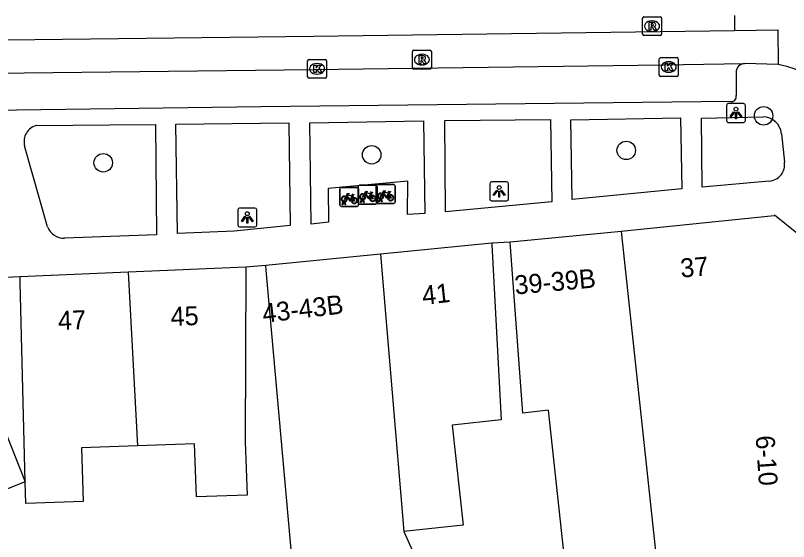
# Model space of a CAD drawing. Extents: x 159961 to 160856, y 382704 to 383353.
# Drawn here: x 160021.17 to 160062.11, y 383263.27 to 383291.12 of the extents above; entities that cross this region are included whole.
import ezdxf

# ---------------------------------------------------------------- set-up
doc = ezdxf.new("R2010")
doc.units = 0
for name, color, linetype in [('IMGEO_Boom', 7, 'Continuous'), ('IMGEO_Fietsenrek', 7, 'Continuous'), ('IMGEO_Kolk', 7, 'Continuous'), ('IMGEO_Lichtpunt', 7, 'Continuous'), ('IMGEO_Pand', 7, 'Continuous'), ('IMGEO_Pand_nummerreeks', 7, 'Continuous'), ('IMGEO_Rijbaan_lokaal_gesloten', 7, 'Continuous'), ('IMGEO_Rijbaan_lokaal_open', 7, 'Continuous'), ('IMGEO_Rioolput', 7, 'Continuous'), ('IMGEO_Voetpad_open', 7, 'Continuous')]:
    doc.layers.add(name, color=color, linetype=linetype)

msp = doc.modelspace()

# ---------------------------------------------------------------- linework, layer by layer
at = {"layer": 'IMGEO_Boom'}
for centre in [(160060.791, 383285.81), (160053.515, 383283.978), (160040.034, 383283.746), (160025.815, 383283.322)]:
    msp.add_circle(centre, 0.489, dxfattribs=at)
at = {"layer": 'IMGEO_Fietsenrek'}
for p, q in [((160038.344, 383281.093), (160038.344, 383281.934)), ((160038.344, 383281.934), (160038.344, 383281.093)), ((160038.419, 383282.018), (160039.26, 383282.018)), ((160039.26, 383282.018), (160038.419, 383282.018)), ((160039.322, 383281.211), (160039.322, 383282.052)), ((160039.322, 383282.052), (160039.322, 383281.211)), ((160039.344, 383281.943), (160039.344, 383281.102)), ((160039.344, 383281.102), (160039.344, 383281.943)), ((160039.397, 383282.136), (160040.238, 383282.136)), ((160040.238, 383282.136), (160039.397, 383282.136)), ((160040.275, 383281.246), (160040.275, 383282.087)), ((160040.275, 383282.087), (160040.275, 383281.246)), ((160040.322, 383282.061), (160040.322, 383281.22)), ((160040.322, 383281.22), (160040.322, 383282.061)), ((160040.35, 383282.171), (160041.191, 383282.171)), ((160041.191, 383282.171), (160040.35, 383282.171)), ((160041.275, 383282.096), (160041.275, 383281.255)), ((160041.275, 383281.255), (160041.275, 383282.096)), ((160039.031, 383281.567), (160039.067, 383281.472)), ((160040.009, 383281.685), (160040.045, 383281.59)), ((160040.402, 383281.255), (160040.441, 383281.415)), ((160040.513, 383281.427), (160040.512, 383281.431)), ((160040.544, 383281.438), (160040.545, 383281.431)), ((160040.962, 383281.72), (160040.998, 383281.625)), ((160039.269, 383281.018), (160038.428, 383281.018)), ((160038.428, 383281.018), (160039.269, 383281.018)), ((160038.471, 383281.102), (160038.51, 383281.262)), ((160038.505, 383281.102), (160038.471, 383281.102)), ((160038.54, 383281.25), (160038.505, 383281.102)), ((160038.582, 383281.274), (160038.581, 383281.278)), ((160038.623, 383281.102), (160038.589, 383281.244)), ((160038.613, 383281.285), (160038.614, 383281.278)), ((160038.621, 383281.248), (160038.656, 383281.102)), ((160038.656, 383281.102), (160038.623, 383281.102)), ((160040.247, 383281.136), (160039.406, 383281.136)), ((160039.406, 383281.136), (160040.247, 383281.136)), ((160039.449, 383281.22), (160039.488, 383281.38)), ((160039.483, 383281.22), (160039.449, 383281.22)), ((160039.518, 383281.368), (160039.483, 383281.22)), ((160039.56, 383281.392), (160039.559, 383281.396)), ((160039.601, 383281.22), (160039.567, 383281.362)), ((160039.591, 383281.403), (160039.592, 383281.396)), ((160039.599, 383281.366), (160039.634, 383281.22)), ((160039.634, 383281.22), (160039.601, 383281.22)), ((160041.2, 383281.171), (160040.359, 383281.171)), ((160040.359, 383281.171), (160041.2, 383281.171)), ((160040.436, 383281.255), (160040.402, 383281.255)), ((160040.471, 383281.403), (160040.436, 383281.255)), ((160040.554, 383281.255), (160040.52, 383281.397)), ((160040.552, 383281.401), (160040.587, 383281.255)), ((160040.587, 383281.255), (160040.554, 383281.255))]:
    msp.add_line(p, q, dxfattribs=at)
for points in [[(160039.635, 383281.662), (160039.73, 383281.826), (160039.816, 383281.812), (160039.818, 383281.803), (160039.762, 383281.792), (160039.735, 383281.747), (160039.991, 383281.706)], [(160040.588, 383281.697), (160040.683, 383281.861), (160040.769, 383281.847), (160040.771, 383281.838), (160040.715, 383281.827), (160040.688, 383281.782), (160040.944, 383281.741)], [(160038.678, 383281.492), (160038.626, 383281.402), (160038.586, 383281.377), (160038.587, 383281.424), (160038.642, 383281.518)], [(160038.657, 383281.544), (160038.752, 383281.708), (160038.838, 383281.694), (160038.84, 383281.685), (160038.784, 383281.674), (160038.757, 383281.629), (160039.013, 383281.588)], [(160038.953, 383281.3), (160038.903, 383281.3), (160038.712, 383281.551), (160038.693, 383281.519)], [(160039, 383281.563), (160038.743, 383281.604), (160038.726, 383281.575), (160038.893, 383281.355), (160039, 383281.563)], [(160039.048, 383281.465), (160039.018, 383281.542), (160038.909, 383281.324), (160038.952, 383281.324)], [(160038.982, 383281.324), (160039.102, 383281.323), (160039.058, 383281.437)], [(160039.078, 383281.444), (160039.133, 383281.299), (160038.983, 383281.299)], [(160039.013, 383281.588), (160039.038, 383281.637), (160039.032, 383281.641), (160039.009, 383281.645), (160038.997, 383281.652), (160038.996, 383281.655), (160038.998, 383281.66), (160039.093, 383281.645), (160039.095, 383281.635), (160039.085, 383281.622), (160039.073, 383281.616), (160039.059, 383281.622), (160039.031, 383281.567)], [(160039.656, 383281.61), (160039.604, 383281.52), (160039.564, 383281.495), (160039.565, 383281.542), (160039.62, 383281.636)], [(160039.931, 383281.418), (160039.881, 383281.418), (160039.69, 383281.669), (160039.671, 383281.637)], [(160039.978, 383281.681), (160039.721, 383281.722), (160039.704, 383281.693), (160039.871, 383281.473), (160039.978, 383281.681)], [(160040.026, 383281.583), (160039.996, 383281.66), (160039.887, 383281.442), (160039.93, 383281.442)], [(160039.96, 383281.442), (160040.08, 383281.441), (160040.036, 383281.555)], [(160040.056, 383281.562), (160040.111, 383281.417), (160039.961, 383281.417)], [(160039.991, 383281.706), (160040.016, 383281.755), (160040.01, 383281.759), (160039.987, 383281.763), (160039.975, 383281.77), (160039.974, 383281.773), (160039.976, 383281.778), (160040.071, 383281.763), (160040.073, 383281.753), (160040.063, 383281.74), (160040.051, 383281.734), (160040.037, 383281.74), (160040.009, 383281.685)], [(160040.609, 383281.645), (160040.557, 383281.555), (160040.517, 383281.53), (160040.518, 383281.577), (160040.573, 383281.671)], [(160040.884, 383281.453), (160040.834, 383281.453), (160040.643, 383281.704), (160040.624, 383281.672)], [(160040.931, 383281.716), (160040.674, 383281.757), (160040.657, 383281.728), (160040.824, 383281.508), (160040.931, 383281.716)], [(160040.979, 383281.618), (160040.949, 383281.695), (160040.84, 383281.477), (160040.883, 383281.477)], [(160040.913, 383281.477), (160041.033, 383281.476), (160040.989, 383281.59)], [(160041.009, 383281.597), (160041.064, 383281.452), (160040.914, 383281.452)], [(160040.944, 383281.741), (160040.969, 383281.79), (160040.963, 383281.794), (160040.94, 383281.798), (160040.928, 383281.805), (160040.927, 383281.808), (160040.929, 383281.813), (160041.024, 383281.798), (160041.026, 383281.788), (160041.016, 383281.775), (160041.004, 383281.769), (160040.99, 383281.775), (160040.962, 383281.72)]]:
    msp.add_lwpolyline(points, dxfattribs=at)
for centre, radius, start, end in [((160038.422, 383281.94), 0.0779, 92.4484, 184.2845), ((160038.422, 383281.94), 0.0779, 92.4484, 184.2845), ((160039.266, 383281.94), 0.0779, 2.4484, 94.2845), ((160039.266, 383281.94), 0.0779, 2.4484, 94.2845), ((160039.4, 383282.058), 0.0779, 92.4484, 184.2845), ((160039.4, 383282.058), 0.0779, 92.4484, 184.2845), ((160040.244, 383282.058), 0.0779, 2.4484, 94.2845), ((160040.244, 383282.058), 0.0779, 2.4484, 94.2845), ((160040.353, 383282.093), 0.0779, 92.4484, 184.2845), ((160040.353, 383282.093), 0.0779, 92.4484, 184.2845), ((160041.197, 383282.093), 0.0779, 2.4484, 94.2845), ((160041.197, 383282.093), 0.0779, 2.4484, 94.2845), ((160038.584, 383281.403), 0.159, 62.6766, 242.1369), ((160038.584, 383281.403), 0.129, 63.3192, 238.903), ((160038.584, 383281.403), 0.129, 283.6043, 43.4302), ((160038.584, 383281.403), 0.159, 283.5766, 46.6042), ((160039.111, 383281.319), 0.159, 113.3408, 178.3217), ((160039.111, 383281.319), 0.159, 187.0065, 105.7708), ((160039.111, 383281.319), 0.129, 113.923, 177.9556), ((160039.111, 383281.319), 0.129, 188.6715, 104.5883), ((160039.562, 383281.521), 0.159, 62.6766, 242.1369), ((160039.562, 383281.521), 0.129, 63.3192, 238.903), ((160039.542, 383281.392), 0.0499, 12.8025, 158.6934), ((160039.562, 383281.521), 0.129, 283.6043, 43.4302), ((160039.562, 383281.521), 0.159, 283.5766, 46.6042), ((160040.089, 383281.437), 0.159, 113.3408, 178.3217), ((160040.089, 383281.437), 0.159, 187.0065, 105.7708), ((160040.089, 383281.437), 0.129, 113.923, 177.9556), ((160040.089, 383281.437), 0.129, 188.6715, 104.5883), ((160040.515, 383281.556), 0.159, 62.6766, 242.1369), ((160040.515, 383281.556), 0.129, 63.3192, 238.903), ((160040.495, 383281.427), 0.0499, 12.8025, 158.6934), ((160040.495, 383281.427), 0.0174, 12.8025, 163.4502), ((160040.515, 383281.556), 0.129, 253.415, 269.0204), ((160040.515, 383281.556), 0.129, 283.6043, 43.4302), ((160040.515, 383281.556), 0.159, 283.5766, 46.6042), ((160041.042, 383281.472), 0.159, 113.3408, 178.3217), ((160041.042, 383281.472), 0.159, 187.0065, 105.7708), ((160041.042, 383281.472), 0.129, 113.923, 177.9556), ((160041.042, 383281.472), 0.129, 188.6715, 104.5883), ((160038.422, 383281.096), 0.0779, 182.4484, 274.2845), ((160038.422, 383281.096), 0.0779, 182.4484, 274.2845), ((160038.564, 383281.274), 0.0499, 12.8025, 158.6934), ((160038.584, 383281.403), 0.159, 253.9967, 271.7867), ((160038.564, 383281.274), 0.0174, 12.8025, 163.4502), ((160038.584, 383281.403), 0.129, 253.415, 269.0204), ((160039.266, 383281.096), 0.0779, 272.4484, 4.2845), ((160039.266, 383281.096), 0.0779, 272.4484, 4.2845), ((160039.4, 383281.214), 0.0779, 182.4484, 274.2845), ((160039.4, 383281.214), 0.0779, 182.4484, 274.2845), ((160039.562, 383281.521), 0.159, 253.9967, 271.7867), ((160039.542, 383281.392), 0.0174, 12.8025, 163.4502), ((160039.562, 383281.521), 0.129, 253.415, 269.0204), ((160040.244, 383281.214), 0.0779, 272.4484, 4.2845), ((160040.244, 383281.214), 0.0779, 272.4484, 4.2845), ((160040.353, 383281.249), 0.0779, 182.4484, 274.2845), ((160040.353, 383281.249), 0.0779, 182.4484, 274.2845), ((160040.515, 383281.556), 0.159, 253.9967, 271.7867), ((160041.197, 383281.249), 0.0779, 272.4484, 4.2845), ((160041.197, 383281.249), 0.0779, 272.4484, 4.2845)]:
    msp.add_arc(centre, radius, start, end, dxfattribs=at)
at = {"layer": 'IMGEO_Kolk'}
for p, q in [((160036.717, 383288.796), (160037.569, 383288.796)), ((160055.264, 383287.967), (160055.264, 383288.819)), ((160055.339, 383288.893), (160056.191, 383288.893)), ((160056.265, 383288.819), (160056.265, 383287.967)), ((160036.642, 383287.87), (160036.642, 383288.722)), ((160037.13, 383288.576), (160037.155, 383288.576)), ((160037.643, 383288.722), (160037.643, 383287.87)), ((160055.752, 383288.673), (160055.777, 383288.673)), ((160037.153, 383288.016), (160037.128, 383288.016)), ((160055.775, 383288.113), (160055.75, 383288.113)), ((160037.569, 383287.796), (160036.717, 383287.796)), ((160056.191, 383287.893), (160055.339, 383287.893))]:
    msp.add_line(p, q, dxfattribs=at)
for points in [[(160036.717, 383288.796), (160037.569, 383288.796)], [(160055.264, 383287.967), (160055.264, 383288.819)], [(160055.339, 383288.893), (160056.191, 383288.893)], [(160056.265, 383288.819), (160056.265, 383287.967)], [(160036.642, 383287.87), (160036.642, 383288.722)], [(160036.963, 383288.496), (160037.086, 383288.496), (160037.086, 383288.345), (160037.216, 383288.496), (160037.38, 383288.496), (160037.234, 383288.345), (160037.387, 383288.096), (160037.235, 383288.096), (160037.15, 383288.26), (160037.086, 383288.193), (160037.086, 383288.096), (160036.963, 383288.096), (160036.963, 383288.496)], [(160037.643, 383288.722), (160037.643, 383287.87)], [(160055.585, 383288.593), (160055.708, 383288.593), (160055.708, 383288.442), (160055.838, 383288.593), (160056.002, 383288.593), (160055.856, 383288.442), (160056.009, 383288.193), (160055.857, 383288.193), (160055.772, 383288.357), (160055.708, 383288.29), (160055.708, 383288.193), (160055.585, 383288.193), (160055.585, 383288.593)], [(160037.569, 383287.796), (160036.717, 383287.796)], [(160056.191, 383287.893), (160055.339, 383287.893)]]:
    msp.add_lwpolyline(points, dxfattribs=at)
for centre, start, end in [((160036.719, 383288.72), 91.552, 178.448), ((160036.719, 383288.72), 91.552, 178.448), ((160037.567, 383288.72), 1.552, 88.448), ((160037.567, 383288.72), 1.552, 88.448), ((160055.341, 383288.817), 91.552, 178.448), ((160055.341, 383288.817), 91.552, 178.448), ((160056.189, 383288.817), 1.552, 88.448), ((160056.189, 383288.817), 1.552, 88.448), ((160055.341, 383287.969), 181.552, 268.448), ((160055.341, 383287.969), 181.552, 268.448), ((160056.189, 383287.969), 271.552, 358.448), ((160056.189, 383287.969), 271.552, 358.448), ((160036.719, 383287.872), 181.552, 268.448), ((160036.719, 383287.872), 181.552, 268.448), ((160037.567, 383287.872), 271.552, 358.448), ((160037.567, 383287.872), 271.552, 358.448)]:
    msp.add_arc(centre, 0.0765, start, end, dxfattribs=at)
for centre, major_axis, ratio, start_param, end_param in [((160037.129, 383288.296), (-0.387, 0.002), 0.722429, 4.712389, 7.853982), ((160037.154, 383288.296), (-0.39, 0.002), 0.717154, 1.570796, 4.712389), ((160055.751, 383288.393), (-0.387, 0.002), 0.722429, 4.712389, 7.853982), ((160055.776, 383288.393), (-0.39, 0.002), 0.717154, 1.570796, 4.712389)]:
    msp.add_ellipse(centre, major_axis=major_axis, ratio=ratio, start_param=start_param, end_param=end_param, dxfattribs=at)
at = {"layer": 'IMGEO_Lichtpunt'}
for p, q in [((160058.828, 383286.365), (160058.828, 383285.558)), ((160058.828, 383286.365), (160058.828, 383285.558)), ((160059.73, 383286.46), (160058.922, 383286.46)), ((160059.73, 383286.46), (160058.922, 383286.46)), ((160059.824, 383285.558), (160059.824, 383286.365)), ((160059.824, 383285.558), (160059.824, 383286.365)), ((160058.922, 383285.464), (160059.73, 383285.464)), ((160058.922, 383285.464), (160059.73, 383285.464)), ((160047.189, 383282.307), (160046.381, 383282.307)), ((160047.189, 383282.307), (160046.381, 383282.307)), ((160046.287, 383282.212), (160046.287, 383281.405)), ((160046.287, 383282.212), (160046.287, 383281.405)), ((160047.283, 383281.405), (160047.283, 383282.212)), ((160047.283, 383281.405), (160047.283, 383282.212)), ((160046.381, 383281.311), (160047.189, 383281.311)), ((160046.381, 383281.311), (160047.189, 383281.311)), ((160032.948, 383280.831), (160032.948, 383280.024)), ((160032.948, 383280.831), (160032.948, 383280.024)), ((160033.85, 383280.926), (160033.042, 383280.926)), ((160033.85, 383280.926), (160033.042, 383280.926)), ((160033.944, 383280.024), (160033.944, 383280.831)), ((160033.944, 383280.024), (160033.944, 383280.831)), ((160033.042, 383279.93), (160033.85, 383279.93)), ((160033.042, 383279.93), (160033.85, 383279.93))]:
    msp.add_line(p, q, dxfattribs=at)
for points in [[(160059.202, 383286.029), (160059.241, 383286.001), (160059.053, 383285.739), (160059.015, 383285.766), (160059.202, 383286.029)], [(160059.304, 383285.981), (160059.351, 383285.981), (160059.351, 383285.659), (160059.304, 383285.659), (160059.304, 383285.981)], [(160059.414, 383286.001), (160059.452, 383286.028), (160059.639, 383285.766), (160059.6, 383285.738), (160059.414, 383286.001)], [(160046.661, 383281.876), (160046.7, 383281.848), (160046.512, 383281.586), (160046.474, 383281.613), (160046.661, 383281.876)], [(160046.763, 383281.828), (160046.81, 383281.828), (160046.81, 383281.506), (160046.763, 383281.506), (160046.763, 383281.828)], [(160046.873, 383281.848), (160046.911, 383281.875), (160047.098, 383281.613), (160047.059, 383281.585), (160046.873, 383281.848)], [(160033.322, 383280.495), (160033.361, 383280.467), (160033.173, 383280.205), (160033.135, 383280.232), (160033.322, 383280.495)], [(160033.424, 383280.447), (160033.471, 383280.447), (160033.471, 383280.125), (160033.424, 383280.125), (160033.424, 383280.447)], [(160033.534, 383280.467), (160033.572, 383280.494), (160033.759, 383280.232), (160033.72, 383280.204), (160033.534, 383280.467)]]:
    msp.add_lwpolyline(points, dxfattribs=at)
for centre in [(160059.327, 383286.163), (160046.786, 383282.01), (160033.447, 383280.629)]:
    msp.add_circle(centre, 0.0994, dxfattribs=at)
for centre, start, end in [((160058.922, 383286.365), 90, 180), ((160058.922, 383286.365), 90, 180), ((160059.73, 383286.365), 0, 90), ((160059.73, 383286.365), 0, 90), ((160058.922, 383285.558), 180, 270), ((160058.922, 383285.558), 180, 270), ((160059.73, 383285.558), 270, 0), ((160059.73, 383285.558), 270, 360), ((160046.381, 383282.212), 90, 180), ((160046.381, 383282.212), 90, 180), ((160047.189, 383282.212), 0, 90), ((160047.189, 383282.212), 0, 90), ((160046.381, 383281.405), 180, 270), ((160046.381, 383281.405), 180, 270), ((160047.189, 383281.405), 270, 0), ((160047.189, 383281.405), 270, 360), ((160033.042, 383280.831), 90, 180), ((160033.042, 383280.831), 90, 180), ((160033.85, 383280.831), 0, 90), ((160033.85, 383280.831), 0, 90), ((160033.042, 383280.024), 180, 270), ((160033.042, 383280.024), 180, 270), ((160033.85, 383280.024), 270, 0), ((160033.85, 383280.024), 270, 360)]:
    msp.add_arc(centre, 0.0946, start, end, dxfattribs=at)
at = {"layer": 'IMGEO_Pand'}
for points in [[(160062.543, 383279.597), (160061.373, 383280.559), (160061.342, 383280.521), (160053.242, 383279.684)], [(160053.242, 383279.684), (160052.517, 383279.609), (160047.368, 383279.124)], [(160053.242, 383279.684), (160056.017, 383253.898)], [(160046.395, 383279.069), (160040.495, 383278.49)], [(160046.395, 383279.069), (160046.392, 383278.999), (160046.889, 383269.71), (160044.3, 383269.424), (160044.883, 383264.141), (160041.745, 383263.795)], [(160056.017, 383253.898), (160051.209, 383253.408), (160049.395, 383270.222), (160048.043, 383270.074), (160047.391, 383278.876), (160047.368, 383279.124)], [(160040.495, 383278.49), (160034.427, 383277.894)], [(160040.495, 383278.49), (160041.745, 383263.795)], [(160033.368, 383277.799), (160027.145, 383277.532)], [(160033.368, 383277.799), (160033.361, 383277.75), (160033.333, 383268.553), (160033.433, 383265.73), (160030.748, 383265.634), (160030.648, 383268.439), (160027.633, 383268.331)], [(160043.484, 383252.16), (160038.602, 383251.781), (160038.03, 383254.521), (160035.818, 383262.243), (160034.451, 383277.646), (160034.427, 383277.894)], [(160027.145, 383277.532), (160021.414, 383277.287)], [(160027.145, 383277.532), (160027.633, 383268.331)], [(160021.685, 383266.426), (160021.414, 383276.968), (160021.414, 383277.287)], [(160021.685, 383266.426), (160018.699, 383265.242), (160017.72, 383267.709), (160020.707, 383268.893), (160021.685, 383266.426)], [(160027.633, 383268.331), (160024.66, 383268.225), (160024.761, 383265.387), (160021.726, 383265.279), (160021.685, 383266.426)], [(160041.745, 383263.795), (160042.73, 383261.604), (160042.76, 383261.226)]]:
    msp.add_lwpolyline(points, dxfattribs=at)
at = {"layer": 'IMGEO_Rijbaan_lokaal_gesloten'}
for points in [[(159997.814, 383289.529), (160008.881, 383289.691), (160036.947, 383290.034), (160059.258, 383290.327)], [(160059.258, 383290.327), (160061.542, 383290.365), (160061.559, 383288.528)], [(160013.952, 383287.999), (160036.94, 383288.267), (160055.475, 383288.504), (160059.777, 383288.576)], [(160061.559, 383288.528), (160059.777, 383288.576)]]:
    msp.add_lwpolyline(points, dxfattribs=at)
at = {"layer": 'IMGEO_Rijbaan_lokaal_open'}
msp.add_lwpolyline([(160059.246, 383291.123), (160059.258, 383290.327)], dxfattribs=at)
msp.add_arc((160060.667, 383283.366), 5.239, 0.2554, 80.1994, dxfattribs=at)
at = {"layer": 'IMGEO_Rioolput'}
for p, q in [((160054.381, 383290.13), (160054.381, 383290.982)), ((160054.456, 383291.056), (160055.308, 383291.056)), ((160054.869, 383290.836), (160054.894, 383290.836)), ((160055.382, 383290.982), (160055.382, 383290.13)), ((160055.308, 383290.056), (160054.456, 383290.056)), ((160054.892, 383290.276), (160054.867, 383290.276)), ((160042.194, 383288.36), (160042.194, 383289.212)), ((160042.269, 383289.286), (160043.121, 383289.286)), ((160043.195, 383289.212), (160043.195, 383288.36)), ((160042.682, 383289.066), (160042.707, 383289.066)), ((160042.705, 383288.506), (160042.68, 383288.506)), ((160043.121, 383288.286), (160042.269, 383288.286))]:
    msp.add_line(p, q, dxfattribs=at)
for points in [[(160054.381, 383290.13), (160054.381, 383290.982)], [(160054.456, 383291.056), (160055.308, 383291.056)], [(160055.382, 383290.982), (160055.382, 383290.13)], [(160054.97, 383290.754), (160054.718, 383290.756), (160054.718, 383290.356)], [(160054.718, 383290.356), (160054.842, 383290.356), (160054.842, 383290.518), (160054.853, 383290.518)], [(160054.896, 383290.675), (160054.842, 383290.675), (160054.842, 383290.594)], [(160054.842, 383290.594), (160054.894, 383290.594)], [(160054.9, 383290.489), (160054.971, 383290.356), (160055.111, 383290.356), (160055.046, 383290.482)], [(160055.308, 383290.056), (160054.456, 383290.056)], [(160042.194, 383288.36), (160042.194, 383289.212)], [(160042.269, 383289.286), (160043.121, 383289.286)], [(160043.195, 383289.212), (160043.195, 383288.36)], [(160042.783, 383288.984), (160042.531, 383288.986), (160042.531, 383288.586)], [(160042.709, 383288.905), (160042.655, 383288.905), (160042.655, 383288.824)], [(160042.655, 383288.824), (160042.707, 383288.824)], [(160042.531, 383288.586), (160042.655, 383288.586), (160042.655, 383288.748), (160042.666, 383288.748)], [(160042.713, 383288.719), (160042.784, 383288.586), (160042.924, 383288.586), (160042.859, 383288.712)], [(160043.121, 383288.286), (160042.269, 383288.286)]]:
    msp.add_lwpolyline(points, dxfattribs=at)
for centre, radius, start, end in [((160054.458, 383290.98), 0.0765, 91.552, 178.448), ((160054.458, 383290.98), 0.0765, 91.552, 178.448), ((160055.306, 383290.98), 0.0765, 1.552, 88.448), ((160055.306, 383290.98), 0.0765, 1.552, 88.448), ((160054.852, 383290.465), 0.0533, 26.0293, 88.6989), ((160054.878, 383290.783), 0.19, 274.7715, 282.9687), ((160054.902, 383290.579), 0.0964, 77.0061, 93.1865), ((160054.916, 383290.636), 0.0378, 276.6634, 79.6772), ((160054.969, 383290.644), 0.109, 350.3612, 89.416), ((160054.967, 383290.644), 0.112, 277.5842, 350.9817), ((160054.951, 383290.429), 0.108, 29.5134, 73.7905), ((160054.458, 383290.132), 0.0765, 181.552, 268.448), ((160054.458, 383290.132), 0.0765, 181.552, 268.448), ((160055.306, 383290.132), 0.0765, 271.552, 358.448), ((160055.306, 383290.132), 0.0765, 271.552, 358.448), ((160042.271, 383289.21), 0.0765, 91.552, 178.448), ((160042.271, 383289.21), 0.0765, 91.552, 178.448), ((160043.119, 383289.21), 0.0765, 1.552, 88.448), ((160043.119, 383289.21), 0.0765, 1.552, 88.448), ((160042.691, 383289.013), 0.19, 274.7715, 282.9687), ((160042.715, 383288.809), 0.0964, 77.0061, 93.1865), ((160042.729, 383288.866), 0.0378, 276.6634, 79.6772), ((160042.782, 383288.874), 0.109, 350.3612, 89.416), ((160042.78, 383288.874), 0.112, 277.5842, 350.9817), ((160042.665, 383288.695), 0.0533, 26.0293, 88.6989), ((160042.764, 383288.659), 0.108, 29.5134, 73.7905), ((160042.271, 383288.362), 0.0765, 181.552, 268.448), ((160042.271, 383288.362), 0.0765, 181.552, 268.448), ((160043.119, 383288.362), 0.0765, 271.552, 358.448), ((160043.119, 383288.362), 0.0765, 271.552, 358.448)]:
    msp.add_arc(centre, radius, start, end, dxfattribs=at)
for centre, major_axis, ratio, start_param, end_param in [((160054.868, 383290.556), (-0.387, 0.002), 0.722429, 4.712389, 7.853982), ((160054.893, 383290.556), (-0.39, 0.002), 0.717154, 1.570796, 4.712389), ((160042.681, 383288.786), (-0.387, 0.002), 0.722429, 4.712389, 7.853982), ((160042.706, 383288.786), (-0.39, 0.002), 0.717154, 1.570796, 4.712389)]:
    msp.add_ellipse(centre, major_axis=major_axis, ratio=ratio, start_param=start_param, end_param=end_param, dxfattribs=at)
at = {"layer": 'IMGEO_Voetpad_open'}
for points in [[(160059.336, 383288.108), (160059.344, 383286.878)], [(160059.032, 383286.566), (160034.176, 383286.285), (160014.724, 383286.017)], [(160036.76, 383285.443), (160042.786, 383285.542), (160042.847, 383280.647), (160041.93, 383280.58), (160041.945, 383282.358), (160037.73, 383281.97), (160037.749, 383280.187), (160036.83, 383280.072), (160036.76, 383285.443)], [(160043.905, 383285.557), (160049.513, 383285.61), (160049.569, 383281.26), (160043.951, 383280.732), (160043.905, 383285.557)], [(160050.59, 383285.604), (160056.392, 383285.698), (160056.461, 383281.936), (160050.657, 383281.383), (160050.59, 383285.604)], [(160057.506, 383285.685), (160060.766, 383285.753)], [(160061.091, 383282.359), (160057.539, 383282.037), (160057.506, 383285.685)], [(160022.289, 383285.305), (160026.155, 383285.341), (160028.586, 383285.343), (160028.641, 383279.513), (160023.769, 383279.326)], [(160029.661, 383285.371), (160035.648, 383285.441), (160035.715, 383280), (160032.747, 383279.699), (160029.758, 383279.58), (160029.661, 383285.371)], [(160061.743, 383284.863), (160061.89, 383283.364)], [(160022.865, 383279.93), (160021.651, 383284.225)], [(160021.414, 383277.287), (160020.642, 383277.254), (160019.606, 383283.216), (160000, 383283.499), (159996.758, 383283.546)], [(160047.368, 383279.124), (160046.395, 383279.069)], [(160034.427, 383277.894), (160033.368, 383277.799)]]:
    msp.add_lwpolyline(points, dxfattribs=at)
for centre, radius, start, end in [((160059.794, 383288.119), 0.458, 92.0743, 181.3284), ((160059.072, 383286.838), 0.275, 261.5761, 8.4239), ((160060.744, 383284.747), 1.006, 6.6154, 88.7206), ((160022.509, 383284.446), 0.886, 104.395, 194.4609), ((160061.042, 383283.218), 0.86, 273.2495, 9.7794), ((160023.743, 383280.266), 0.94, 200.9319, 271.571)]:
    msp.add_arc(centre, radius, start, end, dxfattribs=at)

# ---------------------------------------------------------------- texts
at = {"layer": 'IMGEO_Pand_nummerreeks'}
for s, rotation, p in [('37', 4.5837, (160056.418, 383277.244)), ('39-39B', 5.0535, (160047.642, 383276.348)), ('41', 6.2911, (160042.758, 383275.797)), ('43-43B', 6.7666, (160034.302, 383274.846)), ('45', 2.0455, (160029.399, 383274.683)), ('47', 2.0455, (160023.435, 383274.47)), ('6-10', 273.8844, (160060.369, 383268.86))]:
    msp.add_text(s, height=1, rotation=rotation, dxfattribs=at).set_placement(p)

doc.saveas('drawing.dxf')
